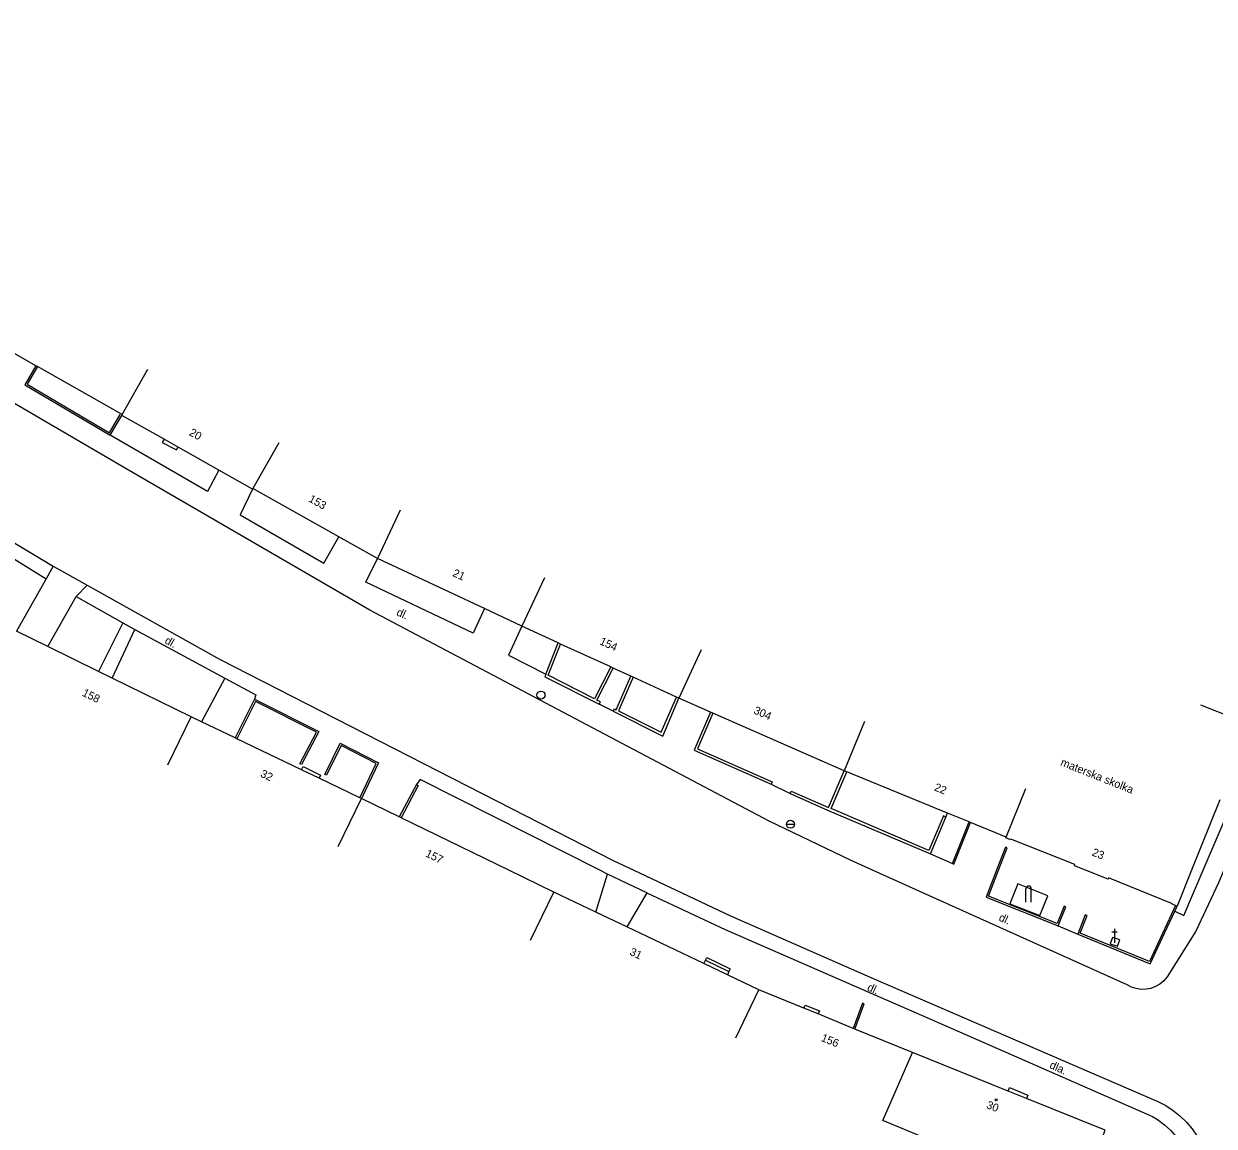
# Model space of a CAD drawing. Extents: x -582162 to -561283, y -1187583 to -1183539.
# Drawn here: x -578485.1 to -578373.5, y -1186024 to -1185920.7 of the extents above; entities that cross this region are included whole.
import ezdxf

# ---------------------------------------------------------------- set-up
doc = ezdxf.new("R2010")
doc.units = 0
for name, color, linetype in [('Vrstva 1', 7, 'Continuous'), ('Vrstva 10', 7, 'Continuous'), ('Vrstva 14', 7, 'Continuous'), ('Vrstva 4', 7, 'Continuous'), ('Vrstva 5', 7, 'Continuous'), ('Vrstva 6', 7, 'Continuous'), ('Vrstva 8', 7, 'Continuous'), ('Vrstva 9', 7, 'Continuous')]:
    doc.layers.add(name, color=color, linetype=linetype)

# ---------------------------------------------------------------- blocks, each defined once
blk = doc.blocks.new('1.079')
at = {"layer": 'Vrstva 1'}
for radius in [0.75, 0.001]:
    blk.add_circle((0, -0.001), radius, dxfattribs=at)
blk = doc.blocks.new('4.020')
at = {"layer": 'Vrstva 1'}
blk.add_circle((0, 0), 0.175, dxfattribs=at)
blk = doc.blocks.new('4.140')
at = {"layer": 'Vrstva 1'}
for p, q in [((-0.5, 0), (-0.5, 2.5)), ((0.5, 0), (0.5, 2.5))]:
    blk.add_line(p, q, dxfattribs=at)
blk.add_arc((0, 2.5), 0.5, 0, 180, dxfattribs=at)
blk = doc.blocks.new('8.110')
at = {"layer": 'Vrstva 1'}
blk.add_line((-0.75, 0), (0.75, 0), dxfattribs=at)
blk.add_circle((0, 0), 0.75, dxfattribs=at)

msp = doc.modelspace()

# ---------------------------------------------------------------- linework, layer by layer
at = {"layer": 'Vrstva 10'}
for points in [[(-578405.48, -1186000), (-578407.55, -1185999.07), (-578415.17, -1185995.39), (-578452.62, -1185975.64), (-578475.4, -1185962.43), (-578491.52, -1185953.01), (-578496.73, -1185949.81), (-578527.22, -1185931.41), (-578552.2, -1185916.41), (-578565.74, -1185908.29)], [(-578374.5, -1186000), (-578368.76, -1185986.67), (-578359.91, -1185965.38), (-578353.34, -1185949.36), (-578354.66, -1185948.79)], [(-578507.15, -1185956.61), (-578482.31, -1185971.51)], [(-578466.78, -1185962.52), (-578467.82, -1185964.52), (-578476.96, -1185959.24)], [(-578471.91, -1185959.62), (-578472.07, -1185959.91), (-578470.73, -1185960.61), (-578470.59, -1185960.37)], [(-578463.61, -1185964.3), (-578464.78, -1185966.69), (-578456.94, -1185971.22), (-578455.51, -1185968.76)], [(-578486.26, -1185970.65), (-578482.95, -1185972.7)], [(-578441.88, -1185975.49), (-578442.94, -1185977.8), (-578453, -1185973.01), (-578451.89, -1185970.79)], [(-578482.31, -1185971.51), (-578482.95, -1185972.7)], [(-578482.31, -1185971.51), (-578479.12, -1185973.3)], [(-578482.95, -1185972.7), (-578485.73, -1185977.61)], [(-578480.14, -1185974.37), (-578479.12, -1185973.3)], [(-578479.12, -1185973.3), (-578466.7, -1185980.24), (-578429.81, -1185999.09), (-578427.88, -1186000)], [(-578482.8, -1185979.05), (-578480.14, -1185974.37)], [(-578480.14, -1185974.37), (-578475.77, -1185976.83)], [(-578475.77, -1185976.83), (-578478.06, -1185981.37)], [(-578476.77, -1185982), (-578474.65, -1185977.46)], [(-578475.77, -1185976.83), (-578474.65, -1185977.46)], [(-578474.65, -1185977.46), (-578466.2, -1185982.02)], [(-578438.37, -1185977.14), (-578439.62, -1185979.84), (-578436.13, -1185981.64)], [(-578466.2, -1185982.02), (-578468.39, -1185986.1)], [(-578466.2, -1185982.02), (-578463.3, -1185983.57), (-578463.42, -1185983.97)], [(-578429.8, -1185985.11), (-578431.11, -1185984.45)], [(-578459.01, -1185990.6), (-578458.85, -1185990.27), (-578457.23, -1185991.08), (-578457.38, -1185991.38)], [(-578431.06, -1186000), (-578447.91, -1185991.51), (-578448.23, -1185991.97)], [(-578414.99, -1185991.94), (-578413.22, -1185992.81)], [(-578400.07, -1185998.48), (-578398.62, -1185995.02)], [(-578398.62, -1185995.02), (-578398.47, -1185994.65)], [(-578400.07, -1185998.48), (-578398, -1185999.36)], [(-578430.34, -1186000.36), (-578431.06, -1186000)], [(-578427.88, -1186000), (-578418.8, -1186004.29), (-578405.43, -1186010.15), (-578378.73, -1186021.68), (-578378, -1186022.06), (-578377.31, -1186022.51), (-578376.67, -1186023.02), (-578376.07, -1186023.6), (-578375.54, -1186024.23), (-578375.07, -1186024.91), (-578374.67, -1186025.63), (-578374.51, -1186025.97), (-578374.08, -1186027.52), (-578373.98, -1186027.94)], [(-578372.56, -1186000), (-578373.06, -1186001.19), (-578375.19, -1186005.72), (-578377.88, -1186010), (-578378.19, -1186010.37), (-578378.55, -1186010.68), (-578378.95, -1186010.91), (-578379.39, -1186011.08), (-578379.85, -1186011.16), (-578380.31, -1186011.17), (-578380.78, -1186011.1), (-578381.22, -1186010.95), (-578381.63, -1186010.73), (-578405.48, -1186000)], [(-578377.15, -1186003.84), (-578376.32, -1186004.23), (-578374.5, -1186000)], [(-578431.43, -1186003.93), (-578430.34, -1186000.36)], [(-578426.66, -1186002.13), (-578430.34, -1186000.36)], [(-578426.66, -1186002.13), (-578428.52, -1186005.31)], [(-578426.66, -1186002.13), (-578419.3, -1186005.57), (-578405.99, -1186011.35), (-578400.4, -1186013.8)], [(-578392.62, -1186003.14), (-578389.81, -1186004.25), (-578389.07, -1186002.39), (-578391.88, -1186001.28), (-578392.62, -1186003.14)], [(-578377.15, -1186003.84), (-578376.93, -1186003.37)], [(-578388.1, -1186005.22), (-578386.25, -1186006)], [(-578382.79, -1186005.78), (-578382.79, -1186005.5)], [(-578382.79, -1186006.37), (-578382.99, -1186006.3), (-578383.2, -1186006.89), (-578382.53, -1186007.13), (-578382.31, -1186006.54), (-578382.79, -1186006.37)], [(-578383.05, -1186005.78), (-578382.79, -1186005.78)], [(-578382.79, -1186006.37), (-578382.79, -1186005.78)], [(-578382.79, -1186005.78), (-578382.55, -1186005.78)], [(-578382.79, -1186006.81), (-578382.79, -1186006.37)], [(-578421.29, -1186008.75), (-578421.14, -1186008.43)], [(-578421.14, -1186008.43), (-578421.01, -1186008.17), (-578418.83, -1186009.23), (-578418.96, -1186009.5)], [(-578421.14, -1186008.43), (-578418.96, -1186009.5)], [(-578418.96, -1186009.5), (-578419.1, -1186009.79)], [(-578411.93, -1186012.92), (-578411.81, -1186012.64), (-578410.47, -1186013.19), (-578410.58, -1186013.47)], [(-578400.4, -1186013.8), (-578379.23, -1186023.07), (-578378.76, -1186023.37), (-578378.11, -1186023.85), (-578377.52, -1186024.4), (-578376.98, -1186025), (-578376.5, -1186025.66), (-578376.09, -1186026.36), (-578375.75, -1186027.09), (-578373.98, -1186027.94)], [(-578392.78, -1186020.69), (-578392.65, -1186020.37), (-578390.92, -1186021.07), (-578391.05, -1186021.39)]]:
    msp.add_lwpolyline(points, dxfattribs=at)
at = {"layer": 'Vrstva 4'}
for points in [[(-578483.92, -1185952.73), (-578486.59, -1185951.22)], [(-578483.78, -1185952.81), (-578483.92, -1185952.73)], [(-578475.82, -1185957.3), (-578483.78, -1185952.81)], [(-578475.82, -1185957.3), (-578473.42, -1185953.04)], [(-578475.87, -1185957.39), (-578475.82, -1185957.3)], [(-578471.91, -1185959.62), (-578475.87, -1185957.39)], [(-578470.59, -1185960.37), (-578471.91, -1185959.62)], [(-578461.16, -1185959.95), (-578463.58, -1185964.24)], [(-578466.78, -1185962.52), (-578470.59, -1185960.37)], [(-578463.61, -1185964.3), (-578466.78, -1185962.52)], [(-578463.58, -1185964.24), (-578463.61, -1185964.3)], [(-578455.51, -1185968.76), (-578463.58, -1185964.24)], [(-578449.77, -1185966.26), (-578451.89, -1185970.79)], [(-578451.89, -1185970.79), (-578455.51, -1185968.76)], [(-578441.88, -1185975.49), (-578451.89, -1185970.79)], [(-578436.24, -1185972.61), (-578438.37, -1185977.14)], [(-578438.37, -1185977.14), (-578441.88, -1185975.49)], [(-578482.8, -1185979.05), (-578485.73, -1185977.61)], [(-578434.95, -1185978.71), (-578438.37, -1185977.14)], [(-578434.73, -1185978.81), (-578434.95, -1185978.71)], [(-578430.03, -1185980.96), (-578434.73, -1185978.81)], [(-578478.06, -1185981.37), (-578482.8, -1185979.05)], [(-578421.56, -1185979.34), (-578423.64, -1185983.89)], [(-578429.8, -1185981.07), (-578430.03, -1185980.96)], [(-578428.15, -1185981.82), (-578429.8, -1185981.07)], [(-578476.77, -1185982), (-578478.06, -1185981.37)], [(-578469.36, -1185985.63), (-578476.77, -1185982)], [(-578427.92, -1185981.92), (-578428.15, -1185981.82)], [(-578423.87, -1185983.78), (-578427.92, -1185981.92)], [(-578423.64, -1185983.89), (-578423.87, -1185983.78)], [(-578420.69, -1185985.18), (-578423.64, -1185983.89)], [(-578374.75, -1185984.5), (-578371.91, -1185985.64)], [(-578471.56, -1185990.12), (-578469.36, -1185985.63)], [(-578468.39, -1185986.1), (-578469.36, -1185985.63)], [(-578420.46, -1185985.28), (-578420.69, -1185985.18)], [(-578408.14, -1185990.69), (-578420.46, -1185985.28)], [(-578465.23, -1185987.61), (-578468.39, -1185986.1)], [(-578406.24, -1185986.06), (-578408.14, -1185990.69)], [(-578465.07, -1185987.69), (-578465.23, -1185987.61)], [(-578459.01, -1185990.6), (-578465.07, -1185987.69)], [(-578457.38, -1185991.38), (-578459.01, -1185990.6)], [(-578407.91, -1185990.78), (-578408.14, -1185990.69)], [(-578398.47, -1185994.65), (-578407.91, -1185990.78)], [(-578453.56, -1185993.21), (-578457.38, -1185991.38)], [(-578455.58, -1185997.79), (-578453.41, -1185993.28)], [(-578453.41, -1185993.28), (-578453.56, -1185993.21)], [(-578449.85, -1185995.01), (-578453.41, -1185993.28)], [(-578392.95, -1185996.91), (-578391.12, -1185992.34)], [(-578372.94, -1185993.42), (-578375.58, -1186000)], [(-578449.69, -1185995.09), (-578449.85, -1185995.01)], [(-578439.59, -1186000), (-578449.69, -1185995.09)], [(-578396.43, -1185995.48), (-578398.47, -1185994.65)], [(-578396.29, -1185995.54), (-578396.43, -1185995.48)], [(-578392.95, -1185996.91), (-578396.29, -1185995.54)], [(-578385.51, -1186000), (-578386.57, -1185999.58), (-578386.53, -1185999.48), (-578392.53, -1185997.09), (-578392.55, -1185997.15), (-578392.98, -1185996.98), (-578392.95, -1185996.91)], [(-578435.37, -1186002.05), (-578439.59, -1186000)], [(-578377.08, -1186003.31), (-578377.39, -1186003.19), (-578377.36, -1186003.14), (-578383.37, -1186000.73), (-578383.41, -1186000.83), (-578385.51, -1186000)], [(-578375.58, -1186000), (-578376.93, -1186003.37)], [(-578437.56, -1186006.55), (-578435.37, -1186002.05)], [(-578431.43, -1186003.93), (-578435.37, -1186002.05)], [(-578376.93, -1186003.37), (-578377.08, -1186003.31)], [(-578428.52, -1186005.31), (-578431.43, -1186003.93)], [(-578421.29, -1186008.75), (-578428.52, -1186005.31)], [(-578419.1, -1186009.79), (-578421.29, -1186008.75)], [(-578416.15, -1186011.2), (-578419.1, -1186009.79)], [(-578418.3, -1186015.71), (-578416.15, -1186011.2)], [(-578411.93, -1186012.92), (-578416.15, -1186011.2)], [(-578410.58, -1186013.47), (-578411.93, -1186012.92)], [(-578407.29, -1186014.82), (-578410.58, -1186013.47)], [(-578407.14, -1186014.88), (-578407.29, -1186014.82)], [(-578401.74, -1186017.08), (-578407.14, -1186014.88)], [(-578392.78, -1186020.69), (-578401.74, -1186017.08)], [(-578391.05, -1186021.39), (-578392.78, -1186020.69)], [(-578386.3, -1186031.19), (-578383.69, -1186024.36), (-578391.05, -1186021.39)]]:
    msp.add_lwpolyline(points, dxfattribs=at)
at = {"layer": 'Vrstva 5'}
msp.add_lwpolyline([(-578386.54, -1186031.1), (-578391.38, -1186028.92), (-578404.52, -1186023.44), (-578401.74, -1186017.08)], dxfattribs=at)
at = {"layer": 'Vrstva 9'}
for points in [[(-578483.92, -1185952.73), (-578484.96, -1185954.51), (-578476.96, -1185959.24)], [(-578483.78, -1185952.81), (-578484.75, -1185954.46), (-578477.02, -1185959.02), (-578476.01, -1185957.31)], [(-578476.96, -1185959.24), (-578475.87, -1185957.39)], [(-578436.13, -1185981.64), (-578434.95, -1185978.71)], [(-578430.03, -1185980.96), (-578431.54, -1185983.95), (-578435.91, -1185981.74), (-578434.73, -1185978.81)], [(-578431.11, -1185984.45), (-578431, -1185984.23), (-578431.32, -1185984.06), (-578429.8, -1185981.07)], [(-578436.13, -1185981.64), (-578436.2, -1185981.88), (-578431.11, -1185984.45)], [(-578429.8, -1185985.11), (-578429.69, -1185984.89), (-578429.53, -1185984.96), (-578428.15, -1185981.82)], [(-578427.92, -1185981.92), (-578429.31, -1185985.07), (-578425.29, -1185987.08), (-578423.87, -1185983.78)], [(-578463.42, -1185983.97), (-578465.23, -1185987.61)], [(-578463.42, -1185983.97), (-578457.4, -1185986.99), (-578459.03, -1185990.1), (-578459.18, -1185990.02), (-578457.63, -1185987.07), (-578463.34, -1185984.2), (-578465.07, -1185987.69)], [(-578429.8, -1185985.11), (-578425.16, -1185987.43), (-578423.64, -1185983.89)], [(-578420.69, -1185985.18), (-578422.22, -1185988.75), (-578414.99, -1185991.94)], [(-578420.46, -1185985.28), (-578421.89, -1185988.62), (-578414.89, -1185991.71), (-578414.99, -1185991.94)], [(-578453.56, -1185993.21), (-578452.01, -1185990.01), (-578455.31, -1185988.33), (-578456.69, -1185991.1), (-578456.84, -1185991.02), (-578455.39, -1185988.1), (-578451.79, -1185989.94), (-578453.41, -1185993.28)], [(-578413.22, -1185992.81), (-578413.12, -1185992.58), (-578409.61, -1185994.14), (-578408.14, -1185990.69)], [(-578398.62, -1185995.02), (-578398.85, -1185994.92), (-578400.2, -1185998.15), (-578409.38, -1185994.23), (-578407.91, -1185990.78)], [(-578448.23, -1185991.97), (-578449.85, -1185995.01)], [(-578448.23, -1185991.97), (-578448.08, -1185992.05), (-578449.69, -1185995.09)], [(-578413.22, -1185992.81), (-578409.7, -1185994.37), (-578400.07, -1185998.48)], [(-578398, -1185999.36), (-578396.43, -1185995.48)], [(-578398, -1185999.36), (-578397.87, -1185999.42), (-578396.29, -1185995.54)], [(-578393.67, -1186000), (-578392.86, -1185997.9), (-578393.02, -1185997.84), (-578393.86, -1186000)], [(-578393.86, -1186000), (-578394.84, -1186002.54), (-578388.1, -1186005.22)], [(-578388.1, -1186005.22), (-578387.36, -1186003.42), (-578387.52, -1186003.36), (-578388.19, -1186005), (-578394.62, -1186002.44), (-578393.67, -1186000)], [(-578377.08, -1186003.31), (-578379.54, -1186008.54), (-578386.03, -1186005.9), (-578385.38, -1186004.23), (-578385.54, -1186004.17), (-578386.25, -1186006)], [(-578386.25, -1186006), (-578379.45, -1186008.76), (-578377.15, -1186003.84)], [(-578407.14, -1186014.88), (-578406.26, -1186012.52), (-578406.42, -1186012.46), (-578407.29, -1186014.82)]]:
    msp.add_lwpolyline(points, dxfattribs=at)

# ---------------------------------------------------------------- block references
at = {"layer": 'Vrstva 1', "xscale": 0.5, "yscale": 0.5}
msp.add_blockref('1.079', (-578436.57, -1185983.59), dxfattribs=at)
at = {"layer": 'Vrstva 8', "xscale": 0.5, "yscale": 0.5, "rotation": 158.05996590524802}
msp.add_blockref('4.020', (-578393.89, -1186021.51), dxfattribs=at)
at = {"layer": 'Vrstva 9', "xscale": 0.5, "yscale": 0.5}
for name, p in [('8.110', (-578413.19, -1185995.7)), ('4.140', (-578390.86, -1186002.99))]:
    msp.add_blockref(name, p, dxfattribs=at)

# ---------------------------------------------------------------- texts
at = {"layer": 'Vrstva 14'}
for s, rotation, p in [('dl.', 335.783, (-578450.18, -1185976.09)), ('dl.', 330.835, (-578471.91, -1185978.69)), ('materska skolka', 338.281, (-578387.93, -1185990.16)), ('dl.', 335.783, (-578393.72, -1186004.69)), ('dl.', 335.783, (-578406.06, -1186011.23)), ('dla.', 336.35, (-578388.96, -1186018.52))]:
    msp.add_text(s, height=0.75, rotation=rotation, dxfattribs=at).set_placement(p)
at = {"layer": 'Vrstva 6'}
for s, rotation, p in [('20', 330.593, (-578469.62, -1185959.2)), ('153', 330.727, (-578458.42, -1185965.42)), ('21', 334.853, (-578444.92, -1185972.41)), ('154', 335.397, (-578431.14, -1185978.8)), ('158', 333.907, (-578479.65, -1185983.62)), ('304', 336.312, (-578416.7, -1185985.29)), ('32', 334.362, (-578462.94, -1185991.21)), ('22', 337.702, (-578399.77, -1185992.5)), ('157', 334.077, (-578447.47, -1185998.68)), ('23', 338.478, (-578384.98, -1185998.6)), ('31', 334.558, (-578428.33, -1186007.9)), ('156', 337.798, (-578410.38, -1186015.98)), ('30', 338.048, (-578394.88, -1186022.27))]:
    msp.add_text(s, height=0.75, rotation=rotation, dxfattribs=at).set_placement(p)

doc.saveas('drawing.dxf')
